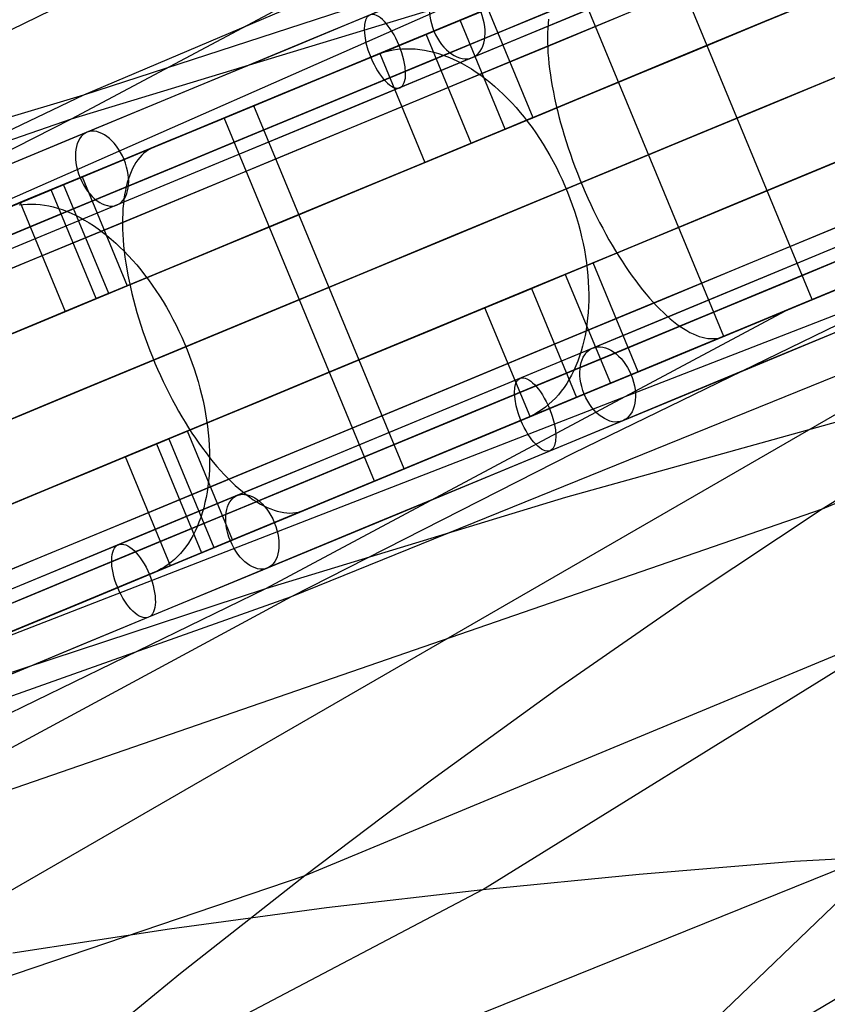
# Model space of a CAD drawing. Extents: x -3378 to 3007, y -425 to 173.
# Tile 319 of 396: x 1934 to 1996, y -150 to -75. Entities that reach past the tile are written whole.
import ezdxf

# ---------------------------------------------------------------- set-up
doc = ezdxf.new("R2010")
doc.units = 0
doc.layers.add('PREDEFINITO', color=7, linetype='CONTINUOUS')

msp = doc.modelspace()

# ---------------------------------------------------------------- linework, layer by layer
at = {"layer": 'PREDEFINITO'}
for p, q in [((2099.007, -12.584, 2307.779), (1938.808, -80.442, 2710.177)), ((2065.152, -30.245, 2529.24), (1911.367, -98.014, 2908.008)), ((2115.936, -53.455, 2307.779), (1954.676, -118.751, 2710.177)), ((1972.227, -56.493, 2490.824), (1813.286, -133.883, 2888.673)), ((2079.509, -64.906, 2529.24), (1922.847, -125.729, 2908.008)), ((1994.476, -96.06, 1431.605), (1982.995, -68.344, 1431.605)), ((1937.902, -82.265, 1519.364), (1980.962, -69.186, 1420.777)), ((1921.455, -147.962, 1734.319), (2054.694, -71.12, 1397.915)), ((1937.902, -82.265, 1519.364), (1959.035, -70.999, 1529.125)), ((1987.716, -98.86, 2840.919), (1976.236, -71.143, 2840.919)), ((1961.734, -77.152, 1429.332), (1975.56, -71.424, 1423.106)), ((1961.819, -72.965, 2719.589), (1938.808, -80.442, 2710.177)), ((1969.816, -73.799, 2859.346), (1958.376, -78.539, 2869.743)), ((1969.702, -73.85, 1426.643), (1973.146, -82.165, 1426.643)), ((1971.025, -83.043, 1421.099), (1967.581, -74.728, 1421.099)), ((1974.297, -74.982, 1404.89), (1974.274, -75.325, 1404.503)), ((1974.329, -74.65, 1405.286), (1974.297, -74.982, 1404.89)), ((1968.432, -84.118, 2872.615), (1964.988, -75.803, 2872.615)), ((1974.26, -75.681, 1404.127), (1974.255, -76.047, 1403.761)), ((1974.274, -75.325, 1404.503), (1974.26, -75.681, 1404.127)), ((1974.255, -76.047, 1403.761), (1974.259, -76.424, 1403.406)), ((1974.259, -76.424, 1403.406), (1974.272, -76.812, 1403.063)), ((1948.037, -82.824, 1435.881), (1961.734, -77.152, 1429.332)), ((1958.884, -78.331, 2878.041), (1961.213, -77.366, 2881.147)), ((1961.213, -77.366, 2881.147), (1961.518, -77.249, 2881.549)), ((1961.445, -77.27, 2868), (1964.889, -85.585, 2868)), ((1961.518, -77.249, 2881.549), (1961.83, -77.149, 2881.95)), ((1961.83, -77.149, 2881.95), (1962.147, -77.066, 2882.351)), ((1962.147, -77.066, 2882.351), (1962.47, -77, 2882.75)), ((1962.47, -77, 2882.75), (1962.799, -76.951, 2883.147)), ((1962.799, -76.951, 2883.147), (1963.132, -76.918, 2883.542)), ((1963.132, -76.918, 2883.542), (1963.47, -76.903, 2883.934)), ((1963.47, -76.903, 2883.934), (1963.813, -76.905, 2884.322)), ((1963.813, -76.905, 2884.322), (1964.159, -76.923, 2884.707)), ((1964.159, -76.923, 2884.707), (1964.508, -76.959, 2885.088)), ((1964.508, -76.959, 2885.088), (1964.86, -77.012, 2885.464)), ((1964.86, -77.012, 2885.464), (1965.215, -77.082, 2885.834)), ((1965.215, -77.082, 2885.834), (1965.572, -77.169, 2886.199)), ((1965.572, -77.169, 2886.199), (1965.93, -77.272, 2886.559)), ((1965.93, -77.272, 2886.559), (1966.29, -77.392, 2886.911)), ((1966.29, -77.392, 2886.911), (1966.65, -77.529, 2887.257)), ((1974.272, -76.812, 1403.063), (1974.295, -77.209, 1402.731)), ((1974.295, -77.209, 1402.731), (1974.326, -77.615, 1402.412)), ((1966.65, -77.529, 2887.257), (1967.011, -77.681, 2887.596)), ((1967.011, -77.681, 2887.596), (1967.372, -77.85, 2887.926)), ((1967.372, -77.85, 2887.926), (1967.732, -78.035, 2888.249)), ((1967.732, -78.035, 2888.249), (1968.091, -78.236, 2888.564)), ((1974.326, -77.615, 1402.412), (1974.367, -78.031, 1402.105)), ((1974.367, -78.031, 1402.105), (1974.416, -78.454, 1401.812)), ((2075.553, -78.125, 2287.676), (1995.241, -112.054, 2490.824)), ((1958.376, -78.539, 2869.743), (1946.729, -83.364, 2879.868)), ((1968.091, -78.236, 2888.564), (1968.449, -78.452, 2888.869)), ((1968.449, -78.452, 2888.869), (1968.805, -78.683, 2889.165)), ((1968.805, -78.683, 2889.165), (1969.159, -78.93, 2889.452)), ((1974.416, -78.454, 1401.812), (1974.475, -78.886, 1401.531)), ((1974.475, -78.886, 1401.531), (1974.543, -79.324, 1401.265)), ((1969.159, -78.93, 2889.452), (1969.511, -79.191, 2889.729)), ((1969.511, -79.191, 2889.729), (1969.859, -79.466, 2889.995)), ((1969.859, -79.466, 2889.995), (1970.204, -79.755, 2890.251)), ((1974.543, -79.324, 1401.265), (1974.619, -79.77, 1401.012)), ((1949.567, -82.19, 2865.62), (1955.39, -79.778, 2873.383)), ((1970.204, -79.755, 2890.251), (1970.545, -80.058, 2890.497)), ((1970.545, -80.058, 2890.497), (1970.881, -80.374, 2890.731)), ((1970.881, -80.374, 2890.731), (1971.213, -80.703, 2890.953)), ((1974.619, -79.77, 1401.012), (1974.704, -80.222, 1400.774)), ((1974.704, -80.222, 1400.774), (1974.798, -80.679, 1400.55)), ((1938.808, -80.442, 2710.177), (1839.694, -127.7, 2954.645)), ((1938.808, -80.442, 2710.177), (1915.557, -87.39, 2700.97)), ((1971.213, -80.703, 2890.953), (1971.54, -81.045, 2891.164)), ((1971.54, -81.045, 2891.164), (1971.862, -81.399, 2891.363)), ((1974.798, -80.679, 1400.55), (1974.9, -81.142, 1400.341)), ((1974.9, -81.142, 1400.341), (1975.01, -81.609, 1400.147)), ((1951.818, -81.258, 1445.949), (1947.993, -82.842, 1436.846)), ((1963.298, -108.974, 1445.949), (1951.818, -81.258, 1445.949)), ((1971.862, -81.399, 2891.363), (1972.177, -81.765, 2891.55)), ((1972.177, -81.765, 2891.55), (1972.487, -82.141, 2891.724)), ((1975.01, -81.609, 1400.147), (1975.129, -82.081, 1399.969)), ((1770.79, -139.931, 1917.212), (1937.902, -82.265, 1519.364)), ((1916.554, -93.041, 1509.55), (1937.902, -82.265, 1519.364)), ((1961.047, -109.907, 2865.62), (1949.567, -82.19, 2865.62)), ((1973.146, -82.165, 1426.643), (1971.025, -83.043, 1421.099)), ((1972.487, -82.141, 2891.724), (1972.789, -82.529, 2891.886)), ((1972.789, -82.529, 2891.886), (1973.085, -82.927, 2892.035)), ((1975.129, -82.081, 1399.969), (1975.256, -82.555, 1399.806)), ((1975.256, -82.555, 1399.806), (1975.391, -83.033, 1399.659)), ((1934.476, -88.441, 1442.75), (1948.037, -82.824, 1435.881)), ((1946.729, -83.364, 2879.868), (1934.882, -88.273, 2889.718)), ((1973.085, -82.927, 2892.035), (1973.374, -83.335, 2892.171)), ((1973.374, -83.335, 2892.171), (1973.655, -83.752, 2892.294)), ((1975.391, -83.033, 1399.659), (1975.533, -83.513, 1399.527)), ((1945.698, -83.793, 1431.384), (1944.168, -84.426, 1427.743)), ((1964.889, -85.585, 2868), (1968.432, -84.118, 2872.615)), ((1973.655, -83.752, 2892.294), (1973.927, -84.179, 2892.404)), ((1975.533, -83.513, 1399.527), (1975.684, -83.995, 1399.412)), ((1975.684, -83.995, 1399.412), (1975.841, -84.478, 1399.313)), ((1943.433, -84.886, 1425.864), (1943.268, -85.041, 1425.398)), ((1943.606, -84.746, 1426.332), (1943.433, -84.886, 1425.864)), ((1943.786, -84.623, 1426.801), (1943.606, -84.746, 1426.332)), ((1943.973, -84.517, 1427.272), (1943.786, -84.623, 1426.801)), ((1944.168, -84.426, 1427.743), (1943.973, -84.517, 1427.272)), ((1973.927, -84.179, 2892.404), (1974.192, -84.613, 2892.5)), ((1974.192, -84.613, 2892.5), (1974.448, -85.056, 2892.583)), ((1975.841, -84.478, 1399.313), (1976.006, -84.962, 1399.23)), ((1942.821, -85.6, 1424.02), (1942.689, -85.817, 1423.569)), ((1942.962, -85.398, 1424.475), (1942.821, -85.6, 1424.02)), ((1943.111, -85.211, 1424.935), (1942.962, -85.398, 1424.475)), ((1943.268, -85.041, 1425.398), (1943.111, -85.211, 1424.935)), ((1974.448, -85.056, 2892.583), (1974.695, -85.505, 2892.652)), ((1974.695, -85.505, 2892.652), (1974.933, -85.962, 2892.707)), ((1976.006, -84.962, 1399.23), (1976.178, -85.446, 1399.164)), ((1976.178, -85.446, 1399.164), (1976.357, -85.93, 1399.114)), ((1942.45, -86.295, 1422.682), (1942.344, -86.555, 1422.247)), ((1942.565, -86.048, 1423.122), (1942.45, -86.295, 1422.682)), ((1942.689, -85.817, 1423.569), (1942.565, -86.048, 1423.122)), ((1974.933, -85.962, 2892.707), (1975.161, -86.425, 2892.749)), ((1975.161, -86.425, 2892.749), (1975.379, -86.894, 2892.776)), ((1976.357, -85.93, 1399.114), (1976.543, -86.412, 1399.081)), ((1976.543, -86.412, 1399.081), (1976.735, -86.893, 1399.065)), ((1938.716, -86.685, 1441.504), (1942.16, -95, 1441.504)), ((1942.159, -87.118, 1421.398), (1942.08, -87.42, 1420.984)), ((1942.247, -86.83, 1421.819), (1942.159, -87.118, 1421.398)), ((1942.344, -86.555, 1422.247), (1942.247, -86.83, 1421.819)), ((1975.379, -86.894, 2892.776), (1975.588, -87.368, 2892.79)), ((1976.735, -86.893, 1399.065), (1976.933, -87.371, 1399.065)), ((1939.79, -95.981, 1436.079), (1936.346, -87.666, 1436.079)), ((1940.738, -95.589, 2896.261), (1937.294, -87.274, 2896.261)), ((1942.011, -87.734, 1420.579), (1941.951, -88.061, 1420.182)), ((1942.08, -87.42, 1420.984), (1942.011, -87.734, 1420.579)), ((1975.588, -87.368, 2892.79), (1975.786, -87.846, 2892.79)), ((1975.786, -87.846, 2892.79), (1975.974, -88.328, 2892.776)), ((1976.933, -87.371, 1399.065), (1977.137, -87.847, 1399.081)), ((1977.137, -87.847, 1399.081), (1977.347, -88.319, 1399.114)), ((1921.053, -93.999, 1449.938), (1934.476, -88.441, 1442.75)), ((1934.882, -88.273, 2889.718), (1922.832, -93.265, 2899.294)), ((1933.972, -88.65, 2891.456), (1937.417, -96.964, 2891.456)), ((1941.901, -88.401, 1419.794), (1941.86, -88.752, 1419.415)), ((1941.951, -88.061, 1420.182), (1941.901, -88.401, 1419.794)), ((1975.974, -88.328, 2892.776), (1976.151, -88.814, 2892.749)), ((1977.347, -88.319, 1399.114), (1977.562, -88.787, 1399.164)), ((1933.901, -88.834, 2906.56), (1934.21, -88.792, 2906.973)), ((1934.21, -88.792, 2906.973), (1934.525, -88.768, 2907.384)), ((1934.525, -88.768, 2907.384), (1934.844, -88.761, 2907.792)), ((1934.844, -88.761, 2907.792), (1935.167, -88.77, 2908.196)), ((1935.167, -88.77, 2908.196), (1935.494, -88.797, 2908.596)), ((1935.494, -88.797, 2908.596), (1935.825, -88.84, 2908.992)), ((1935.825, -88.84, 2908.992), (1936.159, -88.901, 2909.383)), ((1936.159, -88.901, 2909.383), (1936.496, -88.978, 2909.769)), ((1936.496, -88.978, 2909.769), (1936.835, -89.072, 2910.149)), ((1936.835, -89.072, 2910.149), (1937.176, -89.183, 2910.523)), ((1937.176, -89.183, 2910.523), (1937.518, -89.31, 2910.89)), ((1937.518, -89.31, 2910.89), (1937.862, -89.453, 2911.25)), ((1941.829, -89.114, 1419.047), (1941.807, -89.488, 1418.689)), ((1941.86, -88.752, 1419.415), (1941.829, -89.114, 1419.047)), ((1976.151, -88.814, 2892.749), (1976.316, -89.303, 2892.707)), ((1976.316, -89.303, 2892.707), (1976.471, -89.794, 2892.652)), ((1977.562, -88.787, 1399.164), (1977.783, -89.251, 1399.23)), ((1977.783, -89.251, 1399.23), (1978.008, -89.71, 1399.313)), ((1937.862, -89.453, 2911.25), (1938.206, -89.613, 2911.602)), ((1938.206, -89.613, 2911.602), (1938.551, -89.788, 2911.946)), ((1938.551, -89.788, 2911.946), (1938.895, -89.98, 2912.282)), ((1938.895, -89.98, 2912.282), (1939.239, -90.187, 2912.609)), ((1939.239, -90.187, 2912.609), (1939.582, -90.409, 2912.927)), ((1941.795, -89.871, 1418.341), (1941.793, -90.265, 1418.005)), ((1941.807, -89.488, 1418.689), (1941.795, -89.871, 1418.341)), ((1976.471, -89.794, 2892.652), (1976.615, -90.287, 2892.583)), ((1978.008, -89.71, 1399.313), (1978.238, -90.163, 1399.412)), ((1978.238, -90.163, 1399.412), (1978.473, -90.61, 1399.527)), ((1939.582, -90.409, 2912.927), (1939.924, -90.646, 2913.235)), ((1939.924, -90.646, 2913.235), (1940.264, -90.898, 2913.533)), ((1940.264, -90.898, 2913.533), (1940.602, -91.165, 2913.821)), ((1941.793, -90.265, 1418.005), (1941.8, -90.669, 1417.681)), ((1941.8, -90.669, 1417.681), (1941.817, -91.081, 1417.368)), ((1976.615, -90.287, 2892.583), (1976.747, -90.781, 2892.5)), ((1976.747, -90.781, 2892.5), (1976.867, -91.275, 2892.404)), ((1978.473, -90.61, 1399.527), (1978.711, -91.05, 1399.659)), ((1940.602, -91.165, 2913.821), (1940.937, -91.445, 2914.099)), ((1940.937, -91.445, 2914.099), (1941.27, -91.74, 2914.365)), ((1941.817, -91.081, 1417.368), (1941.844, -91.502, 1417.068)), ((1941.844, -91.502, 1417.068), (1941.88, -91.931, 1416.78)), ((1976.867, -91.275, 2892.404), (1976.975, -91.769, 2892.294)), ((1978.711, -91.05, 1399.659), (1978.954, -91.483, 1399.806)), ((1978.954, -91.483, 1399.806), (1979.2, -91.909, 1399.969)), ((1941.27, -91.74, 2914.365), (1941.599, -92.048, 2914.62)), ((1941.599, -92.048, 2914.62), (1941.924, -92.369, 2914.864)), ((1941.88, -91.931, 1416.78), (1941.926, -92.368, 1416.506)), ((1941.924, -92.369, 2914.864), (1942.245, -92.702, 2915.095)), ((1941.926, -92.368, 1416.506), (1941.981, -92.812, 1416.245)), ((1976.975, -91.769, 2892.294), (1977.072, -92.263, 2892.171)), ((1977.072, -92.263, 2892.171), (1977.156, -92.755, 2892.035)), ((1979.2, -91.909, 1399.969), (1979.449, -92.326, 1400.147)), ((1979.449, -92.326, 1400.147), (1979.702, -92.735, 1400.341)), ((2003.528, -92.314, 2837.774), (1992.53, -96.87, 2848.683)), ((1941.981, -92.812, 1416.245), (1942.046, -93.262, 1415.998)), ((1942.245, -92.702, 2915.095), (1942.562, -93.048, 2915.315)), ((1942.562, -93.048, 2915.315), (1942.874, -93.406, 2915.522)), ((1977.156, -92.755, 2892.035), (1977.228, -93.246, 2891.886)), ((1979.702, -92.735, 1400.341), (1979.957, -93.134, 1400.55)), ((1979.957, -93.134, 1400.55), (1980.214, -93.524, 1400.774)), ((1942.046, -93.262, 1415.998), (1942.12, -93.718, 1415.764)), ((1942.12, -93.718, 1415.764), (1942.203, -94.18, 1415.545)), ((1942.874, -93.406, 2915.522), (1943.18, -93.776, 2915.716)), ((1943.18, -93.776, 2915.716), (1943.481, -94.156, 2915.898)), ((1969.328, -141.081, 1753.649), (2045.679, -93.797, 1557.905)), ((1977.738, -93.252, 1426.643), (1975.618, -94.13, 1421.099)), ((1977.228, -93.246, 2891.886), (1977.288, -93.734, 2891.724)), ((1977.288, -93.734, 2891.724), (1977.336, -94.22, 2891.55)), ((1981.182, -101.566, 1426.643), (1977.738, -93.252, 1426.643)), ((1980.214, -93.524, 1400.774), (1980.473, -93.903, 1401.012)), ((1980.473, -93.903, 1401.012), (1980.734, -94.272, 1401.265)), ((1987.04, -99.139, 1423.106), (2000.997, -93.359, 1417.204)), ((1942.203, -94.18, 1415.545), (1942.296, -94.647, 1415.341)), ((1942.296, -94.647, 1415.341), (1942.397, -95.118, 1415.151)), ((1943.481, -94.156, 2915.898), (1943.776, -94.547, 2916.066)), ((1943.776, -94.547, 2916.066), (1944.064, -94.948, 2916.221)), ((1975.618, -94.13, 1421.099), (1979.062, -102.445, 1421.099)), ((1977.336, -94.22, 2891.55), (1977.371, -94.701, 2891.363)), ((1980.734, -94.272, 1401.265), (1980.997, -94.63, 1401.531)), ((1980.997, -94.63, 1401.531), (1981.26, -94.977, 1401.812)), ((1942.16, -95, 1441.504), (1939.79, -95.981, 1436.079)), ((1942.397, -95.118, 1415.151), (1942.508, -95.593, 1414.976)), ((1944.064, -94.948, 2916.221), (1944.346, -95.359, 2916.363)), ((1944.346, -95.359, 2916.363), (1944.621, -95.778, 2916.491)), ((1969.481, -96.672, 2868), (1973.024, -95.204, 2872.615)), ((1973.024, -95.204, 2872.615), (1976.468, -103.519, 2872.615)), ((1977.371, -94.701, 2891.363), (1977.394, -95.179, 2891.164)), ((1977.394, -95.179, 2891.164), (1977.405, -95.651, 2890.953)), ((1981.26, -94.977, 1401.812), (1981.525, -95.312, 1402.105)), ((1981.525, -95.312, 1402.105), (1981.79, -95.634, 1402.412)), ((1937.417, -96.964, 2891.456), (1940.738, -95.589, 2896.261)), ((1942.508, -95.593, 1414.976), (1942.628, -96.07, 1414.817)), ((1942.628, -96.07, 1414.817), (1942.756, -96.551, 1414.673)), ((1944.621, -95.778, 2916.491), (1944.889, -96.207, 2916.605)), ((1977.403, -96.119, 2890.731), (1977.388, -96.581, 2890.497)), ((1977.405, -95.651, 2890.953), (1977.403, -96.119, 2890.731)), ((1981.79, -95.634, 1402.412), (1982.055, -95.944, 1402.731)), ((1982.055, -95.944, 1402.731), (1982.32, -96.24, 1403.063)), ((1991.075, -97.469, 1422.308), (1994.476, -96.06, 1431.605)), ((1942.756, -96.551, 1414.673), (1942.892, -97.034, 1414.544)), ((1944.889, -96.207, 2916.605), (1945.149, -96.643, 2916.705)), ((1945.149, -96.643, 2916.705), (1945.401, -97.087, 2916.791)), ((1952.746, -118.102, 1519.364), (1992.443, -96.902, 1420.777)), ((1972.925, -104.987, 2868), (1969.481, -96.672, 2868)), ((1977.388, -96.581, 2890.497), (1977.362, -97.036, 2890.251)), ((1992.53, -96.87, 2848.683), (1981.299, -101.522, 2859.346)), ((1982.32, -96.24, 1403.063), (1982.584, -96.524, 1403.406)), ((1982.584, -96.524, 1403.406), (1982.848, -96.793, 1403.761)), ((1982.848, -96.793, 1403.761), (1983.111, -97.049, 1404.127)), ((1993.902, -96.298, 2848.346), (1987.716, -98.86, 2840.919)), ((1942.892, -97.034, 1414.544), (1943.037, -97.518, 1414.431)), ((1943.037, -97.518, 1414.431), (1943.19, -98.003, 1414.334)), ((1945.401, -97.087, 2916.791), (1945.644, -97.539, 2916.863)), ((1945.644, -97.539, 2916.863), (1945.879, -97.996, 2916.92)), ((1997.912, -97.254, 2729.275), (1976.234, -107.767, 2719.589)), ((1977.322, -97.484, 2889.995), (1977.271, -97.925, 2889.729)), ((1977.362, -97.036, 2890.251), (1977.322, -97.484, 2889.995)), ((1983.111, -97.049, 1404.127), (1983.372, -97.29, 1404.503)), ((1983.372, -97.29, 1404.503), (1983.631, -97.517, 1404.89)), ((1983.631, -97.517, 1404.89), (1983.889, -97.728, 1405.286)), ((1943.19, -98.003, 1414.334), (1943.352, -98.488, 1414.253)), ((1945.879, -97.996, 2916.92), (1946.106, -98.46, 2916.964)), ((1977.207, -98.358, 2889.452), (1977.131, -98.783, 2889.165)), ((1977.271, -97.925, 2889.729), (1977.207, -98.358, 2889.452)), ((1983.889, -97.728, 1405.286), (1984.144, -97.925, 1405.691)), ((1984.144, -97.925, 1405.691), (1984.397, -98.106, 1406.106)), ((1984.397, -98.106, 1406.106), (1984.646, -98.272, 1406.528)), ((1984.646, -98.272, 1406.528), (1984.893, -98.422, 1406.958)), ((1984.893, -98.422, 1406.958), (1985.135, -98.556, 1407.395)), ((1987.674, -98.877, 1413.009), (1989.035, -98.314, 1416.728)), ((1943.352, -98.488, 1414.253), (1943.521, -98.973, 1414.189)), ((1943.521, -98.973, 1414.189), (1943.697, -99.458, 1414.14)), ((1946.106, -98.46, 2916.964), (1946.323, -98.929, 2916.993)), ((1946.323, -98.929, 2916.993), (1946.531, -99.403, 2917.007)), ((1973.214, -104.866, 1429.332), (1987.04, -99.139, 1423.106)), ((1977.042, -99.198, 2888.869), (1976.942, -99.604, 2888.564)), ((1977.131, -98.783, 2889.165), (1977.042, -99.198, 2888.869)), ((1985.135, -98.556, 1407.395), (1985.374, -98.673, 1407.839)), ((1985.374, -98.673, 1407.839), (1985.609, -98.775, 1408.29)), ((1985.609, -98.775, 1408.29), (1985.84, -98.86, 1408.745)), ((1985.84, -98.86, 1408.745), (1986.066, -98.928, 1409.206)), ((1986.066, -98.928, 1409.206), (1986.287, -98.98, 1409.672)), ((1986.287, -98.98, 1409.672), (1986.503, -99.016, 1410.141)), ((1986.503, -99.016, 1410.141), (1986.713, -99.034, 1410.614)), ((1986.713, -99.034, 1410.614), (1986.917, -99.036, 1411.089)), ((1986.917, -99.036, 1411.089), (1987.116, -99.021, 1411.567)), ((1987.116, -99.021, 1411.567), (1987.309, -98.99, 1412.047)), ((1987.309, -98.99, 1412.047), (1987.495, -98.942, 1412.528)), ((1987.495, -98.942, 1412.528), (1987.674, -98.877, 1413.009)), ((1943.697, -99.458, 1414.14), (1943.881, -99.941, 1414.107)), ((1943.881, -99.941, 1414.107), (1944.073, -100.422, 1414.091)), ((1946.531, -99.403, 2917.007), (1946.729, -99.882, 2917.007)), ((1946.729, -99.882, 2917.007), (1946.917, -100.364, 2916.993)), ((1976.942, -99.604, 2888.564), (1976.83, -100, 2888.249)), ((2015.772, -99.245, 2500.173), (1995.241, -112.054, 2490.824)), ((1944.073, -100.422, 1414.091), (1944.271, -100.9, 1414.091)), ((1946.917, -100.364, 2916.993), (1947.095, -100.849, 2916.964)), ((1976.706, -100.385, 2887.926), (1976.57, -100.76, 2887.596)), ((1976.83, -100, 2888.249), (1976.706, -100.385, 2887.926)), ((1944.271, -100.9, 1414.091), (1944.476, -101.375, 1414.107)), ((1944.476, -101.375, 1414.107), (1944.687, -101.847, 1414.14)), ((1947.095, -100.849, 2916.964), (1947.263, -101.337, 2916.92)), ((1947.263, -101.337, 2916.92), (1947.421, -101.827, 2916.863)), ((1976.423, -101.123, 2887.257), (1976.265, -101.474, 2886.911)), ((1976.57, -100.76, 2887.596), (1976.423, -101.123, 2887.257)), ((1944.687, -101.847, 1414.14), (1944.905, -102.314, 1414.189)), ((1947.421, -101.827, 2916.863), (1947.567, -102.319, 2916.791)), ((1981.299, -101.522, 2859.346), (1969.858, -106.26, 2869.743)), ((1975.915, -102.14, 2886.199), (1975.724, -102.454, 2885.834)), ((1976.095, -101.814, 2886.559), (1975.915, -102.14, 2886.199)), ((1976.265, -101.474, 2886.911), (1976.095, -101.814, 2886.559)), ((1944.905, -102.314, 1414.189), (1945.128, -102.777, 1414.253)), ((1945.128, -102.777, 1414.253), (1945.357, -103.234, 1414.334)), ((1947.567, -102.319, 2916.791), (1947.703, -102.811, 2916.705)), ((1947.703, -102.811, 2916.705), (1947.828, -103.303, 2916.605)), ((1975.523, -102.754, 2885.464), (1975.311, -103.04, 2885.088)), ((1975.724, -102.454, 2885.834), (1975.523, -102.754, 2885.464)), ((1945.357, -103.234, 1414.334), (1945.592, -103.685, 1414.431)), ((1945.592, -103.685, 1414.431), (1945.832, -104.13, 1414.544)), ((1947.828, -103.303, 2916.605), (1947.942, -103.795, 2916.491)), ((1974.858, -103.571, 2884.322), (1974.617, -103.814, 2883.934)), ((1975.089, -103.313, 2884.707), (1974.858, -103.571, 2884.322)), ((1975.311, -103.04, 2885.088), (1975.089, -103.313, 2884.707)), ((1945.832, -104.13, 1414.544), (1946.076, -104.568, 1414.673)), ((1947.942, -103.795, 2916.491), (1948.044, -104.287, 2916.363)), ((1948.044, -104.287, 2916.363), (1948.136, -104.776, 2916.221)), ((1973.841, -104.452, 2882.75), (1973.566, -104.634, 2882.351)), ((1974.109, -104.255, 2883.147), (1973.841, -104.452, 2882.75)), ((1974.367, -104.042, 2883.542), (1974.109, -104.255, 2883.147)), ((1974.617, -103.814, 2883.934), (1974.367, -104.042, 2883.542)), ((1946.076, -104.568, 1414.673), (1946.326, -104.998, 1414.817)), ((1946.326, -104.998, 1414.817), (1946.579, -105.421, 1414.976)), ((1948.136, -104.776, 2916.221), (1948.215, -105.264, 2916.066)), ((1959.518, -110.54, 1435.881), (1973.214, -104.866, 1429.332)), ((1972.694, -105.082, 2881.147), (1970.364, -106.047, 2878.041)), ((1972.992, -104.949, 2881.549), (1972.694, -105.082, 2881.147)), ((1973.283, -104.8, 2881.95), (1972.992, -104.949, 2881.549)), ((1973.566, -104.634, 2882.351), (1973.283, -104.8, 2881.95)), ((1975.656, -111.125, 1529.125), (1998.775, -104.711, 1538.781)), ((1946.579, -105.421, 1414.976), (1946.837, -105.835, 1415.151)), ((1946.837, -105.835, 1415.151), (1947.098, -106.24, 1415.341)), ((1948.215, -105.264, 2916.066), (1948.283, -105.749, 2915.898)), ((1948.283, -105.749, 2915.898), (1948.339, -106.231, 2915.716)), ((1942.009, -108.051, 2891.456), (1945.331, -106.675, 2896.261)), ((1946.752, -106.086, 1441.504), (1944.382, -107.068, 1436.079)), ((1945.331, -106.675, 2896.261), (1948.775, -114.99, 2896.261)), ((1950.196, -114.401, 1441.504), (1946.752, -106.086, 1441.504)), ((1947.098, -106.24, 1415.341), (1947.362, -106.635, 1415.545)), ((1947.362, -106.635, 1415.545), (1947.63, -107.021, 1415.764)), ((1948.339, -106.231, 2915.716), (1948.384, -106.708, 2915.522)), ((1948.384, -106.708, 2915.522), (1948.416, -107.182, 2915.315)), ((2037.139, -106.244, 2267.789), (1955.726, -140.029, 2472.106)), ((1969.858, -106.26, 2869.743), (1958.211, -111.083, 2879.868)), ((1944.382, -107.068, 1436.079), (1947.826, -115.383, 1436.079)), ((1947.63, -107.021, 1415.764), (1947.9, -107.396, 1415.998)), ((1947.9, -107.396, 1415.998), (1948.173, -107.76, 1416.245)), ((1948.416, -107.182, 2915.315), (1948.437, -107.65, 2915.095)), ((1945.453, -116.366, 2891.456), (1942.009, -108.051, 2891.456)), ((1948.173, -107.76, 1416.245), (1948.447, -108.113, 1416.506)), ((1948.437, -107.65, 2915.095), (1948.446, -108.113, 2914.864)), ((1948.446, -108.113, 2914.864), (1948.443, -108.57, 2914.62)), ((1948.447, -108.113, 1416.506), (1948.724, -108.454, 1416.78)), ((1976.234, -107.767, 2719.589), (1954.676, -118.751, 2710.177)), ((1966.87, -107.495, 2873.383), (1961.047, -109.907, 2865.62)), ((1948.443, -108.57, 2914.62), (1948.428, -109.021, 2914.365)), ((1948.724, -108.454, 1416.78), (1949.001, -108.783, 1417.068)), ((1949.001, -108.783, 1417.068), (1949.28, -109.1, 1417.368)), ((1959.474, -110.558, 1436.846), (1963.298, -108.974, 1445.949)), ((1948.401, -109.464, 2914.099), (1948.362, -109.9, 2913.821)), ((1948.428, -109.021, 2914.365), (1948.401, -109.464, 2914.099)), ((1949.28, -109.1, 1417.368), (1949.56, -109.403, 1417.681)), ((1949.56, -109.403, 1417.681), (1949.84, -109.694, 1418.005)), ((1949.84, -109.694, 1418.005), (1950.12, -109.971, 1418.341)), ((1948.312, -110.327, 2913.533), (1948.249, -110.746, 2913.235)), ((1948.362, -109.9, 2913.821), (1948.312, -110.327, 2913.533)), ((1950.12, -109.971, 1418.341), (1950.4, -110.234, 1418.689)), ((1950.4, -110.234, 1418.689), (1950.68, -110.482, 1419.047)), ((1950.68, -110.482, 1419.047), (1950.958, -110.716, 1419.415)), ((1945.957, -116.158, 1442.75), (1959.518, -110.54, 1435.881)), ((1958.211, -111.083, 2879.868), (1946.363, -115.99, 2889.718)), ((1948.176, -111.155, 2912.927), (1948.09, -111.555, 2912.609)), ((1948.249, -110.746, 2913.235), (1948.176, -111.155, 2912.927)), ((1950.958, -110.716, 1419.415), (1951.235, -110.936, 1419.794)), ((1951.235, -110.936, 1419.794), (1951.511, -111.14, 1420.182)), ((1951.511, -111.14, 1420.182), (1951.784, -111.329, 1420.579)), ((1952.746, -118.102, 1519.364), (1975.656, -111.125, 1529.125)), ((1947.993, -111.944, 2912.282), (1947.885, -112.323, 2911.946)), ((1948.09, -111.555, 2912.609), (1947.993, -111.944, 2912.282)), ((1951.784, -111.329, 1420.579), (1952.056, -111.502, 1420.984)), ((1952.056, -111.502, 1420.984), (1952.325, -111.66, 1421.398)), ((1952.325, -111.66, 1421.398), (1952.591, -111.802, 1421.819)), ((1952.591, -111.802, 1421.819), (1952.853, -111.927, 1422.247)), ((1952.853, -111.927, 1422.247), (1953.113, -112.036, 1422.682)), ((1955.648, -112.143, 1427.743), (1957.178, -111.509, 1431.384)), ((1995.241, -112.054, 2490.824), (1828.13, -169.72, 2888.673)), ((1947.765, -112.691, 2911.602), (1947.635, -113.048, 2911.25)), ((1947.885, -112.323, 2911.946), (1947.765, -112.691, 2911.602)), ((1953.113, -112.036, 1422.682), (1953.368, -112.129, 1423.122)), ((1953.368, -112.129, 1423.122), (1953.619, -112.206, 1423.569)), ((1953.619, -112.206, 1423.569), (1953.866, -112.266, 1424.02)), ((1953.866, -112.266, 1424.02), (1954.109, -112.309, 1424.475)), ((1954.109, -112.309, 1424.475), (1954.346, -112.335, 1424.935)), ((1954.346, -112.335, 1424.935), (1954.578, -112.345, 1425.398)), ((1954.578, -112.345, 1425.398), (1954.804, -112.338, 1425.864)), ((1954.804, -112.338, 1425.864), (1955.025, -112.314, 1426.332)), ((1955.025, -112.314, 1426.332), (1955.239, -112.274, 1426.801)), ((1955.239, -112.274, 1426.801), (1955.447, -112.217, 1427.272)), ((1955.447, -112.217, 1427.272), (1955.648, -112.143, 1427.743)), ((1995.241, -112.054, 2490.824), (1985.157, -118.753, 2486.172)), ((1947.493, -113.392, 2910.89), (1947.341, -113.724, 2910.523)), ((1947.635, -113.048, 2911.25), (1947.493, -113.392, 2910.89)), ((1947.178, -114.043, 2910.149), (1947.005, -114.35, 2909.769)), ((1947.341, -113.724, 2910.523), (1947.178, -114.043, 2910.149)), ((1946.628, -114.921, 2908.992), (1946.425, -115.186, 2908.596)), ((1946.821, -114.642, 2909.383), (1946.628, -114.921, 2908.992)), ((1947.005, -114.35, 2909.769), (1946.821, -114.642, 2909.383)), ((1945.99, -115.672, 2907.792), (1945.76, -115.892, 2907.384)), ((1946.212, -115.436, 2908.196), (1945.99, -115.672, 2907.792)), ((1946.425, -115.186, 2908.596), (1946.212, -115.436, 2908.196)), ((1932.535, -121.718, 1449.938), (1945.957, -116.158, 1442.75)), ((1946.363, -115.99, 2889.718), (1934.312, -120.981, 2899.294)), ((1945.016, -116.46, 2906.144), (1944.752, -116.618, 2905.728)), ((1945.272, -116.286, 2906.56), (1945.016, -116.46, 2906.144)), ((1945.52, -116.097, 2906.973), (1945.272, -116.286, 2906.56)), ((1945.76, -115.892, 2907.384), (1945.52, -116.097, 2906.973)), ((1944.202, -116.884, 2904.892), (1942.024, -117.786, 2901.661)), ((1944.481, -116.759, 2905.31), (1944.202, -116.884, 2904.892)), ((1944.752, -116.618, 2905.728), (1944.481, -116.759, 2905.31)), ((1793.805, -195.492, 1917.212), (1952.746, -118.102, 1519.364)), ((1930.031, -125.578, 1509.55), (1952.746, -118.102, 1519.364)), ((1954.676, -118.751, 2710.177), (1851.175, -155.419, 2954.645)), ((1938.756, -119.14, 2896.813), (1933.311, -121.395, 2888.736)), ((1954.676, -118.751, 2710.177), (1933.322, -130.279, 2700.97)), ((1985.157, -118.753, 2486.172), (1975.206, -125.649, 2481.514)), ((1934.312, -120.981, 2899.294), (1922.072, -126.05, 2908.584)), ((1975.206, -125.649, 2481.514), (1965.393, -132.742, 2476.831)), ((1965.393, -132.742, 2476.831), (1955.726, -140.029, 2472.106)), ((1993.136, -138.928, 1764.281), (2069.933, -134.623, 1802.27)), ((1977.447, -160.488, 1875.929), (2016.71, -137.423, 1775.584)), ((2000.779, -137.822, 2248.08), (1918.567, -170.947, 2452.471)), ((2000.779, -137.822, 2248.08), (1983.236, -154.678, 2238.293)), ((1981.255, -139.908, 1758.875), (1993.136, -138.928, 1764.281)), ((1955.726, -140.029, 2472.106), (1871.37, -168.708, 2673.718)), ((1955.726, -140.029, 2472.106), (1946.21, -147.507, 2467.32)), ((1969.328, -141.081, 1753.649), (1981.255, -139.908, 1758.875)), ((1889.665, -182.919, 1955.565), (1969.328, -141.081, 1753.649)), ((1957.37, -142.469, 1748.608), (1969.328, -141.081, 1753.649)), ((1945.394, -144.08, 1743.728), (1957.37, -142.469, 1748.608)), ((1933.418, -145.911, 1738.975), (1945.394, -144.08, 1743.728)), ((1946.21, -147.507, 2467.32), (1936.846, -155.163, 2462.461))]:
    msp.add_line(p, q, dxfattribs=at)
at = {"layer": 'PREDEFINITO', "extrusion": (0.705929, 0.292405, -0.645107)}
msp.add_circle((-822, 3343.623, -481.633), 3, dxfattribs=at)
at = {"layer": 'PREDEFINITO', "extrusion": (0.849814, 0.352004, -0.392313)}
msp.add_circle((-822, 2011.14, 1080.63), 3, dxfattribs=at)
at = {"layer": 'PREDEFINITO', "extrusion": (0.73503, 0.304459, -0.605835)}
msp.add_circle((-822, 3364.573, -350.393), 3, dxfattribs=at)
at = {"layer": 'PREDEFINITO', "extrusion": (-0.705929, -0.292405, 0.645107)}
msp.add_circle((852, 3343.623, 481.633), 3, dxfattribs=at)
at = {"layer": 'PREDEFINITO', "extrusion": (-0.849814, -0.352004, 0.392313)}
msp.add_circle((852, 2011.14, -1080.63), 3, dxfattribs=at)
at = {"layer": 'PREDEFINITO', "extrusion": (-0.73503, -0.304459, 0.605835)}
msp.add_circle((852, 3364.573, 350.393), 3, dxfattribs=at)
at = {"layer": 'PREDEFINITO', "extrusion": (-0.831123, -0.344262, 0.436712)}
msp.add_circle((852, 2060.566, -944.761), 3, dxfattribs=at)
at = {"layer": 'PREDEFINITO', "extrusion": (-0.382683, 0.92388, 3.63162e-16)}
msp.add_arc((-1306.443, 2295, -826.394), 765.607, 90.328796, 179.999998, dxfattribs=at)
at = {"layer": 'PREDEFINITO', "extrusion": (-0.382683, 0.92388, -1.36186e-15)}
msp.add_arc((-2076.443, 2115, -826.394), 765.607, 270.328797, 359.999997, dxfattribs=at)
at = {"layer": 'PREDEFINITO', "extrusion": (-0.382683, 0.92388, 1.05228e-15)}
msp.add_arc((-1306.443, 2295, -822.001), 755, 91.138407, 179.999998, dxfattribs=at)
at = {"layer": 'PREDEFINITO', "extrusion": (-0.382683, 0.92388, 6.37748e-16)}
msp.add_arc((-2076.443, 2115, -822.001), 755, 271.138411, 359.999994, dxfattribs=at)
at = {"layer": 'PREDEFINITO', "extrusion": (0.382683, -0.92388, 5.65629e-16)}
msp.add_arc((1306.444, 2294, 819), 747.999, 359.999975, 88.076932, dxfattribs=at)
at = {"layer": 'PREDEFINITO', "extrusion": (-0.382683, 0.92388, 7.15744e-16)}
for centre in [(-1306.443, 2295, -822.001), (-1306.443, 2295, -843.001)]:
    msp.add_arc(centre, 751, 91.449718, 179.999998, dxfattribs=at)
at = {"layer": 'PREDEFINITO', "extrusion": (-0.382683, 0.92388, -1.82189e-15)}
msp.add_arc((-2076.443, 2115, -822.001), 751, 271.449717, 359.999999, dxfattribs=at)
at = {"layer": 'PREDEFINITO', "extrusion": (-0.382683, 0.92388, -7.65263e-16)}
msp.add_arc((-2076.443, 2114, -819), 747.999, 271.923078, 0.000014, dxfattribs=at)
at = {"layer": 'PREDEFINITO', "extrusion": (0.382683, -0.92388, 1.18825e-15)}
msp.add_arc((1306.444, 2294, 822), 750.999, 359.999975, 88.076932, dxfattribs=at)
at = {"layer": 'PREDEFINITO', "extrusion": (-0.382683, 0.92388, -3.90406e-16)}
msp.add_arc((-1306.443, 2295, -824.001), 751, 91.449718, 179.999998, dxfattribs=at)
at = {"layer": 'PREDEFINITO', "extrusion": (-0.382683, 0.92388, -2.27737e-16)}
msp.add_arc((-2076.443, 2115, -824.001), 751, 271.449718, 359.999999, dxfattribs=at)
at = {"layer": 'PREDEFINITO', "extrusion": (0.382683, -0.92388, -5.36653e-16)}
msp.add_arc((1306.444, 2294, 822), 744.999, 359.999975, 88.076932, dxfattribs=at)
at = {"layer": 'PREDEFINITO', "extrusion": (-0.382683, 0.92388, -1.10685e-15)}
msp.add_arc((-2076.443, 2114, -822), 744.999, 271.923078, 0.000014, dxfattribs=at)
at = {"layer": 'PREDEFINITO', "extrusion": (0.382683, -0.92388, 2.28078e-15)}
msp.add_arc((1306.443, 2295, 822.001), 744.999, 0.000002, 88.076906, dxfattribs=at)
at = {"layer": 'PREDEFINITO', "extrusion": (0.382683, -0.92388, 7.37898e-16)}
msp.add_arc((2076.443, 2115, 822.001), 744.999, 180, 268.076908, dxfattribs=at)
at = {"layer": 'PREDEFINITO', "extrusion": (-0.382683, 0.92388, -1.65035e-15)}
msp.add_arc((-2076.443, 2114, -822), 750.999, 271.923078, 0.000014, dxfattribs=at)
at = {"layer": 'PREDEFINITO', "extrusion": (-0.382683, 0.92388, 1.34163e-16)}
msp.add_arc((-1306.443, 2295, -824.001), 744.999, 91.923096, 179.999997, dxfattribs=at)
at = {"layer": 'PREDEFINITO', "extrusion": (-0.382683, 0.92388, 2.34786e-16)}
msp.add_arc((-2076.443, 2115, -824.001), 744.999, 271.923094, 360, dxfattribs=at)
at = {"layer": 'PREDEFINITO', "extrusion": (0.382683, -0.92388, 6.65446e-17)}
msp.add_arc((1306.444, 2294, 825), 747.999, 359.999975, 88.076932, dxfattribs=at)
at = {"layer": 'PREDEFINITO', "extrusion": (-0.382683, 0.92388, -1.06471e-15)}
msp.add_arc((-2076.443, 2114, -825), 747.999, 271.923078, 0.000014, dxfattribs=at)
at = {"layer": 'PREDEFINITO', "extrusion": (-0.382683, 0.92388, 7.06509e-17)}
msp.add_arc((-1306.443, 2295, -822.001), 735, 92.729396, 180.000003, dxfattribs=at)
at = {"layer": 'PREDEFINITO', "extrusion": (-0.382683, 0.92388, 1.13042e-15)}
msp.add_arc((-2076.443, 2115, -822.001), 735, 272.729402, 359.999996, dxfattribs=at)
at = {"layer": 'PREDEFINITO', "extrusion": (-0.382683, 0.92388, 6.81416e-16)}
msp.add_arc((-1306.443, 2295, -837.001), 770, 90, 180, dxfattribs=at)
at = {"layer": 'PREDEFINITO', "extrusion": (-0.382683, 0.92388, -9.77684e-16)}
msp.add_arc((-2076.443, 2115, -837.001), 770, 270, 360, dxfattribs=at)
at = {"layer": 'PREDEFINITO', "extrusion": (-0.382683, 0.92388, 3.25338e-17)}
msp.add_arc((-1306.443, 2295, -831.001), 751, 91.449718, 179.999998, dxfattribs=at)
at = {"layer": 'PREDEFINITO', "extrusion": (-0.382683, 0.92388, -6.50676e-16)}
msp.add_arc((-2076.443, 2115, -831.001), 751, 271.449718, 359.999999, dxfattribs=at)
at = {"layer": 'PREDEFINITO', "extrusion": (-0.382683, 0.92388, -9.24884e-16)}
msp.add_arc((-1306.443, 2295, -831.001), 748, 91.685444, 179.999998, dxfattribs=at)
at = {"layer": 'PREDEFINITO', "extrusion": (-0.382683, 0.92388, 1.98189e-16)}
for centre in [(-2076.443, 2115, -831.001), (-2076.443, 2115, -843.001)]:
    msp.add_arc(centre, 748, 271.685443, 359.999999, dxfattribs=at)
at = {"layer": 'PREDEFINITO', "extrusion": (-0.382683, 0.92388, -5.03112e-16)}
msp.add_arc((-1306.443, 2295, -831.001), 744.999, 91.923096, 179.999997, dxfattribs=at)
at = {"layer": 'PREDEFINITO', "extrusion": (-0.382683, 0.92388, 7.37898e-16)}
msp.add_arc((-2076.443, 2115, -831.001), 744.999, 271.923094, 360, dxfattribs=at)
at = {"layer": 'PREDEFINITO', "extrusion": (-0.382683, 0.92388, 1.51317e-16)}
msp.add_arc((-1306.443, 2295, -847.607), 765.607, 90.328796, 179.999998, dxfattribs=at)
at = {"layer": 'PREDEFINITO', "extrusion": (-0.382683, 0.92388, -6.35533e-16)}
msp.add_arc((-2076.443, 2115, -847.607), 765.607, 270.328797, 359.999997, dxfattribs=at)
at = {"layer": 'PREDEFINITO', "extrusion": (-0.382683, 0.92388, -6.50676e-17)}
msp.add_arc((-2076.443, 2115, -843.001), 751, 271.449718, 359.999999, dxfattribs=at)
at = {"layer": 'PREDEFINITO', "extrusion": (-0.382683, 0.92388, 1.05976e-15)}
msp.add_arc((-1306.443, 2295, -837.001), 735, 92.729396, 180.000003, dxfattribs=at)
at = {"layer": 'PREDEFINITO', "extrusion": (-0.382683, 0.92388, 0)}
msp.add_arc((-2076.443, 2115, -837.001), 735, 272.729402, 359.999996, dxfattribs=at)
at = {"layer": 'PREDEFINITO', "extrusion": (-0.382683, 0.92388, 1.09004e-15)}
msp.add_arc((-1306.443, 2295, -843.001), 748, 91.685444, 179.999998, dxfattribs=at)
at = {"layer": 'PREDEFINITO', "extrusion": (-0.382683, 0.92388, 1.54288e-15)}
msp.add_arc((-1306.443, 2295, -843.001), 744.999, 91.923096, 179.999997, dxfattribs=at)
at = {"layer": 'PREDEFINITO', "extrusion": (-0.382683, 0.92388, -3.35408e-17)}
msp.add_arc((-2076.443, 2115, -843.001), 744.999, 271.923094, 360, dxfattribs=at)
at = {"layer": 'PREDEFINITO', "extrusion": (-0.382683, 0.92388, -4.46424e-16)}
msp.add_arc((-1306.443, 2295, -852.001), 755, 91.138407, 179.999998, dxfattribs=at)
at = {"layer": 'PREDEFINITO', "extrusion": (-0.382683, 0.92388, -1.43493e-15)}
msp.add_arc((-2076.443, 2115, -852.001), 755, 271.138411, 359.999994, dxfattribs=at)
at = {"layer": 'PREDEFINITO', "extrusion": (-0.382683, 0.92388, 7.48277e-16)}
msp.add_arc((-1306.443, 2295, -850.001), 751, 91.449718, 179.999998, dxfattribs=at)
at = {"layer": 'PREDEFINITO', "extrusion": (-0.382683, 0.92388, -2.92804e-16)}
msp.add_arc((-2076.443, 2115, -850.001), 751, 271.449718, 359.999999, dxfattribs=at)
at = {"layer": 'PREDEFINITO', "extrusion": (0.382683, -0.92388, 1.59707e-15)}
msp.add_arc((1306.444, 2294, 849), 747.999, 359.999975, 88.076932, dxfattribs=at)
at = {"layer": 'PREDEFINITO', "extrusion": (-0.382683, 0.92388, -1.72429e-15)}
msp.add_arc((-1306.443, 2295, -852.001), 751, 91.449718, 179.999998, dxfattribs=at)
at = {"layer": 'PREDEFINITO', "extrusion": (-0.382683, 0.92388, 3.90406e-16)}
msp.add_arc((-2076.443, 2115, -852.001), 751, 271.449717, 359.999999, dxfattribs=at)
at = {"layer": 'PREDEFINITO', "extrusion": (-0.382683, 0.92388, -2.19597e-15)}
msp.add_arc((-2076.443, 2114, -849), 747.999, 271.923078, 0.000014, dxfattribs=at)
at = {"layer": 'PREDEFINITO', "extrusion": (0.382683, -0.92388, -5.94126e-16)}
msp.add_arc((1306.444, 2294, 852), 750.999, 359.999975, 88.076932, dxfattribs=at)
at = {"layer": 'PREDEFINITO', "extrusion": (-0.382683, 0.92388, 1.6435e-15)}
msp.add_arc((-1306.443, 2295, -850.001), 744.999, 91.923096, 179.999997, dxfattribs=at)
at = {"layer": 'PREDEFINITO', "extrusion": (-0.382683, 0.92388, 2.68326e-16)}
msp.add_arc((-2076.443, 2115, -850.001), 744.999, 271.923094, 360, dxfattribs=at)
at = {"layer": 'PREDEFINITO', "extrusion": (-0.382683, 0.92388, -2.24448e-15)}
msp.add_arc((-2076.443, 2114, -852), 750.999, 271.923078, 0.000014, dxfattribs=at)
at = {"layer": 'PREDEFINITO', "extrusion": (-0.382683, 0.92388, -1.14039e-15)}
msp.add_arc((-2076.443, 2114, -852), 744.999, 271.923078, 0.000014, dxfattribs=at)
at = {"layer": 'PREDEFINITO', "extrusion": (0.382683, -0.92388, -2.01245e-16)}
msp.add_arc((1306.444, 2294, 852), 744.999, 359.999975, 88.076932, dxfattribs=at)
at = {"layer": 'PREDEFINITO', "extrusion": (0.382683, -0.92388, 1.14039e-15)}
msp.add_arc((1306.443, 2295, 852.001), 744.999, 0.000002, 88.076906, dxfattribs=at)
at = {"layer": 'PREDEFINITO', "extrusion": (0.382683, -0.92388, -3.35408e-16)}
msp.add_arc((2076.443, 2115, 852.001), 744.999, 180, 268.076908, dxfattribs=at)
at = {"layer": 'PREDEFINITO', "extrusion": (0.382683, -0.92388, 3.99267e-16)}
msp.add_arc((1306.444, 2294, 855), 747.999, 359.999975, 88.076932, dxfattribs=at)
at = {"layer": 'PREDEFINITO', "extrusion": (-0.382683, 0.92388, -1.99634e-15)}
msp.add_arc((-2076.443, 2114, -855), 747.999, 271.923078, 0.000014, dxfattribs=at)
at = {"layer": 'PREDEFINITO', "extrusion": (-0.382683, 0.92388, -1.41302e-15)}
msp.add_arc((-1306.443, 2295, -852.001), 735, 92.729396, 180.000003, dxfattribs=at)
at = {"layer": 'PREDEFINITO', "extrusion": (-0.382683, 0.92388, 2.15485e-15)}
msp.add_arc((-2076.443, 2115, -852.001), 735, 272.729402, 359.999996, dxfattribs=at)

doc.saveas('drawing.dxf')
